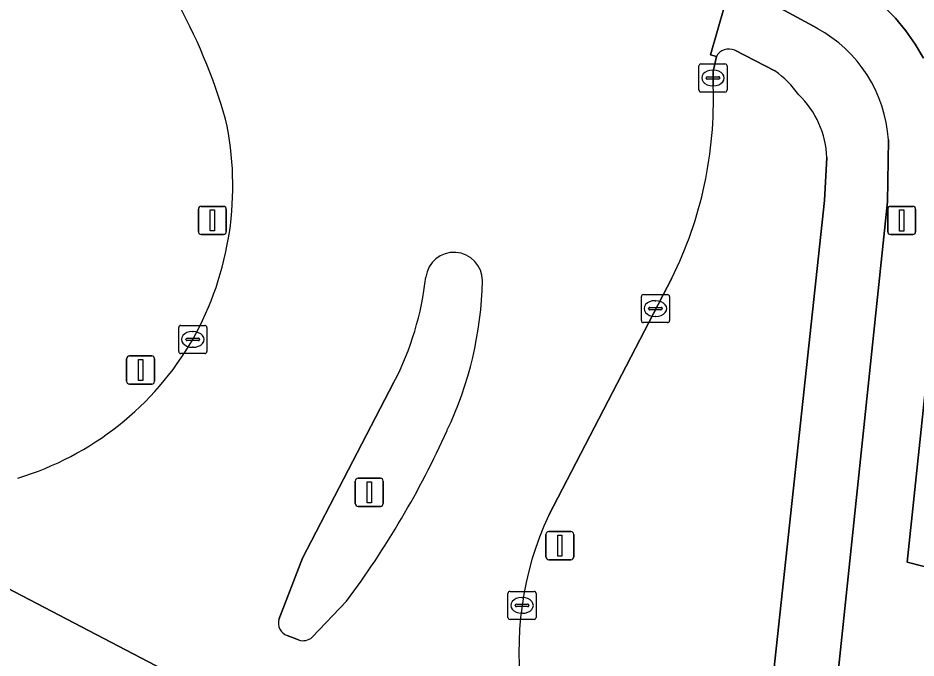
# Model space of a CAD drawing. Extents: x 156412 to 157779, y 382335 to 383768.
# Drawn here: x 157407.99 to 157439.91, y 382604.05 to 382626.81 of the extents above; entities that cross this region are included whole.
import ezdxf

# ---------------------------------------------------------------- set-up
doc = ezdxf.new("R2010")
doc.units = 0
for name, color, linetype in [('IMGEO_Berm_groen', 7, 'Continuous'), ('IMGEO_Fietspad_gesloten', 7, 'Continuous'), ('IMGEO_Grasland_agrarisch', 7, 'Continuous'), ('IMGEO_Groenvoorziening', 7, 'Continuous'), ('IMGEO_Kolk', 7, 'Continuous'), ('IMGEO_Lichtmast', 7, 'Continuous'), ('IMGEO_Rijbaan_lokaal_gesloten', 7, 'Continuous'), ('IMGEO_Rijbaan_regionaal_gesloten', 7, 'Continuous'), ('IMGEO_Verkeersbordpaal', 7, 'Continuous'), ('IMGEO_Verkeerseiland_open', 7, 'Continuous'), ('IMGEO_Verkeersregelinstallatiepaal', 7, 'Continuous')]:
    doc.layers.add(name, color=color, linetype=linetype)

msp = doc.modelspace()

# ---------------------------------------------------------------- linework, layer by layer
at = {"layer": 'IMGEO_Berm_groen'}
for points in [[(157434.898, 382624.927), (157433.47, 382625.662)], [(157432.818, 382625.44), (157432.702, 382624.912), (157432.704, 382624.397)], [(157436.661, 382620.325), (157436.746, 382621.844)], [(157434.379, 382600.245), (157434.858, 382603.605), (157436.661, 382620.325)], [(157431.235, 382617.556), (157426.859, 382609.124)]]:
    msp.add_lwpolyline(points, dxfattribs=at)
for centre, radius, start, end in [((157395.613, 382617.511), 20.565, 16.0858, 42.3356), ((157433.259, 382625.214), 0.495, 64.7113, 152.8952), ((157432.904, 382622.084), 3.473, 35.1089, 54.9588), ((157418.435, 382623.883), 14.278, 333.6978, 2.0635), ((157433.479, 382621.725), 3.269, 2.0924, 46.1222), ((157404.464, 382620.832), 11.165, 330.7577, 12.2903), ((157404.844, 382620.795), 10.817, 286.9211, 329.945), ((157437.149, 382604.334), 11.35, 155.038, 189.0484)]:
    msp.add_arc(centre, radius, start, end, dxfattribs=at)
at = {"layer": 'IMGEO_Fietspad_gesloten'}
for points in [[(157436.399, 382626.444), (157433.35, 382628.11), (157432.604, 382625.498), (157432.818, 382625.44)], [(157433.47, 382625.662), (157434.898, 382624.927)], [(157438.905, 382620.272), (157438.933, 382622.479)], [(157436.746, 382621.844), (157436.661, 382620.325), (157434.858, 382603.605), (157434.379, 382600.245)], [(157436.924, 382601.397), (157438.905, 382620.272)]]:
    msp.add_lwpolyline(points, dxfattribs=at)
for centre, radius, start, end in [((157434.06, 382622.157), 4.883, 3.7784, 61.3862), ((157433.259, 382625.214), 0.495, 64.7113, 152.8952), ((157432.904, 382622.084), 3.473, 35.1089, 54.9588), ((157433.479, 382621.725), 3.269, 2.0924, 46.1222)]:
    msp.add_arc(centre, radius, start, end, dxfattribs=at)
at = {"layer": 'IMGEO_Grasland_agrarisch'}
for points in [[(157383.116, 382681.93), (157377.029, 382671.342), (157379.992, 382660.887), (157379.894, 382658.405), (157434.308, 382629.9), (157437.409, 382628.205), (157437.868, 382627.929), (157438.338, 382627.59), (157438.777, 382627.213), (157439.184, 382626.801), (157439.555, 382626.355), (157439.887, 382625.881), (157440.178, 382625.38)], [(157440.933, 382620.153), (157439.601, 382607.458), (157444.152, 382606.291)]]:
    msp.add_lwpolyline(points, dxfattribs=at)
at = {"layer": 'IMGEO_Groenvoorziening'}
for points in [[(157440.178, 382625.38), (157439.887, 382625.881), (157439.555, 382626.355), (157439.184, 382626.801), (157438.777, 382627.213), (157438.338, 382627.59), (157437.868, 382627.929), (157437.409, 382628.205), (157434.308, 382629.9), (157379.894, 382658.405), (157379.992, 382660.887), (157377.029, 382671.342), (157375.147, 382668.07), (157375.089, 382667.972), (157375.032, 382667.872), (157374.977, 382667.772)], [(157433.35, 382628.11), (157436.399, 382626.444)], [(157438.933, 382622.479), (157438.905, 382620.272), (157436.924, 382601.397)], [(157444.152, 382606.291), (157439.601, 382607.458), (157440.933, 382620.153)]]:
    msp.add_lwpolyline(points, dxfattribs=at)
msp.add_arc((157434.06, 382622.157), 4.883, 3.7784, 61.3862, dxfattribs=at)
at = {"layer": 'IMGEO_Kolk'}
for p, q in [((157432.269, 382625.179), (157433.121, 382625.179)), ((157432.194, 382624.253), (157432.194, 382625.105)), ((157432.682, 382624.959), (157432.707, 382624.959)), ((157433.195, 382625.105), (157433.195, 382624.253)), ((157432.453, 382624.673), (157432.453, 382624.685)), ((157432.891, 382624.636), (157432.493, 382624.636)), ((157432.496, 382624.722), (157432.894, 382624.722)), ((157432.937, 382624.685), (157432.937, 382624.673)), ((157432.705, 382624.399), (157432.68, 382624.399)), ((157433.121, 382624.179), (157432.269, 382624.179)), ((157430.15, 382616.05), (157430.15, 382616.902)), ((157430.225, 382616.976), (157431.077, 382616.976)), ((157431.151, 382616.902), (157431.151, 382616.05)), ((157430.638, 382616.756), (157430.663, 382616.756)), ((157430.409, 382616.47), (157430.409, 382616.482)), ((157430.847, 382616.433), (157430.449, 382616.433)), ((157430.452, 382616.519), (157430.85, 382616.519)), ((157430.893, 382616.482), (157430.893, 382616.47)), ((157431.077, 382615.976), (157430.225, 382615.976)), ((157430.661, 382616.196), (157430.636, 382616.196)), ((157413.705, 382614.952), (157413.705, 382615.804)), ((157413.78, 382615.878), (157414.632, 382615.878)), ((157414.193, 382615.658), (157414.218, 382615.658)), ((157414.706, 382615.804), (157414.706, 382614.952)), ((157413.964, 382615.372), (157413.964, 382615.384)), ((157414.402, 382615.335), (157414.004, 382615.335)), ((157414.007, 382615.421), (157414.405, 382615.421)), ((157414.448, 382615.384), (157414.448, 382615.372)), ((157414.216, 382615.098), (157414.191, 382615.098)), ((157414.632, 382614.878), (157413.78, 382614.878)), ((157425.409, 382605.492), (157425.409, 382606.344)), ((157425.484, 382606.418), (157426.336, 382606.418)), ((157426.41, 382606.344), (157426.41, 382605.492)), ((157425.897, 382606.198), (157425.922, 382606.198)), ((157425.668, 382605.912), (157425.668, 382605.924)), ((157426.106, 382605.875), (157425.708, 382605.875)), ((157425.711, 382605.961), (157426.109, 382605.961)), ((157426.152, 382605.924), (157426.152, 382605.912)), ((157426.336, 382605.418), (157425.484, 382605.418)), ((157425.92, 382605.638), (157425.895, 382605.638))]:
    msp.add_line(p, q, dxfattribs=at)
for points in [[(157432.269, 382625.179), (157433.121, 382625.179)], [(157432.194, 382624.253), (157432.194, 382625.105)], [(157433.195, 382625.105), (157433.195, 382624.253)], [(157433.121, 382624.179), (157432.269, 382624.179)], [(157430.15, 382616.05), (157430.15, 382616.902)], [(157430.225, 382616.976), (157431.077, 382616.976)], [(157431.151, 382616.902), (157431.151, 382616.05)], [(157431.077, 382615.976), (157430.225, 382615.976)], [(157413.705, 382614.952), (157413.705, 382615.804)], [(157413.78, 382615.878), (157414.632, 382615.878)], [(157414.706, 382615.804), (157414.706, 382614.952)], [(157414.632, 382614.878), (157413.78, 382614.878)], [(157425.409, 382605.492), (157425.409, 382606.344)], [(157425.484, 382606.418), (157426.336, 382606.418)], [(157426.41, 382606.344), (157426.41, 382605.492)], [(157426.336, 382605.418), (157425.484, 382605.418)]]:
    msp.add_lwpolyline(points, dxfattribs=at)
for centre, radius, start, end in [((157432.271, 382625.103), 0.0765, 91.552, 178.448), ((157432.271, 382625.103), 0.0765, 91.552, 178.448), ((157433.119, 382625.103), 0.0765, 1.552, 88.448), ((157433.119, 382625.103), 0.0765, 1.552, 88.448), ((157432.493, 382624.682), 0.0403, 85.8775, 175.7526), ((157432.49, 382624.672), 0.0366, 178.938, 274.7102), ((157432.894, 382624.679), 0.043, 264.8664, 352.4533), ((157432.898, 382624.684), 0.0386, 1.7309, 96.639), ((157432.271, 382624.255), 0.0765, 181.552, 268.448), ((157432.271, 382624.255), 0.0765, 181.552, 268.448), ((157433.119, 382624.255), 0.0765, 271.552, 358.448), ((157433.119, 382624.255), 0.0765, 271.552, 358.448), ((157430.227, 382616.9), 0.0765, 91.552, 178.448), ((157430.227, 382616.9), 0.0765, 91.552, 178.448), ((157431.075, 382616.9), 0.0765, 1.552, 88.448), ((157431.075, 382616.9), 0.0765, 1.552, 88.448), ((157430.449, 382616.479), 0.0403, 85.8775, 175.7526), ((157430.446, 382616.469), 0.0366, 178.938, 274.7102), ((157430.85, 382616.476), 0.043, 264.8664, 352.4533), ((157430.854, 382616.481), 0.0386, 1.7309, 96.639), ((157430.227, 382616.052), 0.0765, 181.552, 268.448), ((157430.227, 382616.052), 0.0765, 181.552, 268.448), ((157431.075, 382616.052), 0.0765, 271.552, 358.448), ((157431.075, 382616.052), 0.0765, 271.552, 358.448), ((157413.782, 382615.802), 0.0765, 91.552, 178.448), ((157413.782, 382615.802), 0.0765, 91.552, 178.448), ((157414.63, 382615.802), 0.0765, 1.552, 88.448), ((157414.63, 382615.802), 0.0765, 1.552, 88.448), ((157414.004, 382615.381), 0.0403, 85.8775, 175.7526), ((157414.001, 382615.371), 0.0366, 178.938, 274.7102), ((157414.405, 382615.378), 0.043, 264.8664, 352.4533), ((157414.409, 382615.383), 0.0386, 1.7309, 96.639), ((157413.782, 382614.954), 0.0765, 181.552, 268.448), ((157413.782, 382614.954), 0.0765, 181.552, 268.448), ((157414.63, 382614.954), 0.0765, 271.552, 358.448), ((157414.63, 382614.954), 0.0765, 271.552, 358.448), ((157425.486, 382606.342), 0.0765, 91.552, 178.448), ((157425.486, 382606.342), 0.0765, 91.552, 178.448), ((157426.334, 382606.342), 0.0765, 1.552, 88.448), ((157426.334, 382606.342), 0.0765, 1.552, 88.448), ((157425.708, 382605.921), 0.0403, 85.8775, 175.7526), ((157425.705, 382605.911), 0.0366, 178.938, 274.7102), ((157426.109, 382605.918), 0.043, 264.8664, 352.4533), ((157426.113, 382605.923), 0.0386, 1.7309, 96.639), ((157425.486, 382605.494), 0.0765, 181.552, 268.448), ((157425.486, 382605.494), 0.0765, 181.552, 268.448), ((157426.334, 382605.494), 0.0765, 271.552, 358.448), ((157426.334, 382605.494), 0.0765, 271.552, 358.448)]:
    msp.add_arc(centre, radius, start, end, dxfattribs=at)
for centre, major_axis, ratio, start_param, end_param in [((157432.681, 382624.679), (-0.387, 0.002), 0.722429, 4.712389, 7.853982), ((157432.706, 382624.679), (-0.39, 0.002), 0.717154, 1.570796, 4.712389), ((157430.637, 382616.476), (-0.387, 0.002), 0.722429, 4.712389, 7.853982), ((157430.662, 382616.476), (-0.39, 0.002), 0.717154, 1.570796, 4.712389), ((157414.192, 382615.378), (-0.387, 0.002), 0.722429, 4.712389, 7.853982), ((157414.217, 382615.378), (-0.39, 0.002), 0.717154, 1.570796, 4.712389), ((157425.896, 382605.918), (-0.387, 0.002), 0.722429, 4.712389, 7.853982), ((157425.921, 382605.918), (-0.39, 0.002), 0.717154, 1.570796, 4.712389)]:
    msp.add_ellipse(centre, major_axis=major_axis, ratio=ratio, start_param=start_param, end_param=end_param, dxfattribs=at)
at = {"layer": 'IMGEO_Lichtmast'}
for p, q in [((157439.008, 382620.109), (157439.798, 382620.109)), ((157439.798, 382620.109), (157439.008, 382620.109)), ((157438.908, 382619.209), (157438.908, 382620.009)), ((157438.908, 382620.009), (157438.908, 382619.209)), ((157439.898, 382620.009), (157439.898, 382619.209)), ((157439.898, 382619.209), (157439.898, 382620.009)), ((157439.798, 382619.109), (157439.008, 382619.109)), ((157439.008, 382619.109), (157439.798, 382619.109)), ((157426.757, 382607.644), (157426.757, 382608.444)), ((157426.757, 382608.444), (157426.757, 382607.644)), ((157426.857, 382608.544), (157427.647, 382608.544)), ((157427.647, 382608.544), (157426.857, 382608.544)), ((157427.747, 382608.444), (157427.747, 382607.644)), ((157427.747, 382607.644), (157427.747, 382608.444)), ((157427.647, 382607.544), (157426.857, 382607.544)), ((157426.857, 382607.544), (157427.647, 382607.544))]:
    msp.add_line(p, q, dxfattribs=at)
for points in [[(157439.328, 382619.984), (157439.478, 382619.984), (157439.478, 382619.234), (157439.328, 382619.234), (157439.328, 382619.984)], [(157427.177, 382608.419), (157427.327, 382608.419), (157427.327, 382607.669), (157427.177, 382607.669), (157427.177, 382608.419)]]:
    msp.add_lwpolyline(points, dxfattribs=at)
for centre, start, end in [((157439.008, 382620.009), 90, 180), ((157439.008, 382620.009), 90, 180), ((157439.798, 382620.009), 0, 90), ((157439.798, 382620.009), 360, 90), ((157439.008, 382619.209), 180, 270), ((157439.008, 382619.209), 180, 270), ((157439.798, 382619.209), 270, 0), ((157439.798, 382619.209), 270, 0), ((157426.857, 382608.444), 90, 180), ((157426.857, 382608.444), 90, 180), ((157427.647, 382608.444), 0, 90), ((157427.647, 382608.444), 360, 90), ((157426.857, 382607.644), 180, 270), ((157426.857, 382607.644), 180, 270), ((157427.647, 382607.644), 270, 0), ((157427.647, 382607.644), 270, 0)]:
    msp.add_arc(centre, 0.1, start, end, dxfattribs=at)
at = {"layer": 'IMGEO_Rijbaan_lokaal_gesloten'}
for points in [[(157432.704, 382624.397), (157432.702, 382624.912), (157432.818, 382625.44), (157432.604, 382625.498), (157433.35, 382628.11), (157379.078, 382656.541), (157378.488, 382656.985)], [(157426.859, 382609.124), (157431.235, 382617.556)], [(157417.266, 382605.422), (157418.106, 382607.599), (157421.356, 382613.853)], [(157400.224, 382610.466), (157399.413, 382610.816), (157399.4, 382610.821), (157431.659, 382593.968)], [(157419.666, 382606.065), (157418.45, 382604.784)], [(157417.968, 382604.688), (157417.561, 382604.852)]]:
    msp.add_lwpolyline(points, dxfattribs=at)
for centre, radius, start, end in [((157395.613, 382617.511), 20.565, 16.0858, 42.3356), ((157418.435, 382623.883), 14.278, 333.6978, 2.0635), ((157404.464, 382620.832), 11.165, 330.7577, 12.2903), ((157423.49, 382617.465), 1.011, 359.9486, 172.5516), ((157411.862, 382618.764), 10.689, 332.6484, 353.7258), ((157411.548, 382617.714), 12.955, 334.5065, 358.8938), ((157404.844, 382620.795), 10.817, 286.9211, 329.945), ((157393.944, 382625.301), 32.119, 323.2103, 335.8075), ((157437.149, 382604.334), 11.35, 155.038, 189.0484), ((157417.715, 382605.293), 0.467, 163.9394, 207.3498), ((157417.716, 382605.294), 0.468, 207.4829, 250.7385), ((157418.121, 382605.17), 0.507, 281.4844, 310.4331), ((157418.123, 382605.161), 0.498, 251.814, 281.4266)]:
    msp.add_arc(centre, radius, start, end, dxfattribs=at)
at = {"layer": 'IMGEO_Rijbaan_regionaal_gesloten'}
msp.add_lwpolyline([(157560.515, 382526.61), (157559.71, 382526.971), (157556.193, 382528.815), (157554.348, 382529.747), (157447.357, 382585.624), (157434.634, 382592.268), (157431.659, 382593.968), (157399.4, 382610.821), (157396.321, 382612.391), (157383.067, 382619.409)], dxfattribs=at)
at = {"layer": 'IMGEO_Verkeersbordpaal'}
for p, q in [((157414.505, 382620.112), (157415.295, 382620.112)), ((157415.295, 382620.112), (157414.505, 382620.112)), ((157414.405, 382619.212), (157414.405, 382620.012)), ((157414.405, 382620.012), (157414.405, 382619.212)), ((157415.395, 382620.012), (157415.395, 382619.212)), ((157415.395, 382619.212), (157415.395, 382620.012)), ((157415.295, 382619.112), (157414.505, 382619.112)), ((157414.505, 382619.112), (157415.295, 382619.112))]:
    msp.add_line(p, q, dxfattribs=at)
msp.add_lwpolyline([(157414.825, 382619.987), (157414.975, 382619.987), (157414.975, 382619.237), (157414.825, 382619.237), (157414.825, 382619.987)], dxfattribs=at)
for centre, start, end in [((157414.505, 382620.012), 90, 180), ((157414.505, 382620.012), 90, 180), ((157415.295, 382620.012), 0, 90), ((157415.295, 382620.012), 360, 90), ((157414.505, 382619.212), 180, 270), ((157414.505, 382619.212), 180, 270), ((157415.295, 382619.212), 270, 0), ((157415.295, 382619.212), 270, 0)]:
    msp.add_arc(centre, 0.1, start, end, dxfattribs=at)
at = {"layer": 'IMGEO_Verkeerseiland_open'}
for points in [[(157421.356, 382613.853), (157418.106, 382607.599), (157417.266, 382605.422)], [(157418.45, 382604.784), (157419.666, 382606.065)], [(157417.561, 382604.852), (157417.968, 382604.688)]]:
    msp.add_lwpolyline(points, dxfattribs=at)
for centre, radius, start, end in [((157423.49, 382617.465), 1.011, 359.9486, 172.5516), ((157411.862, 382618.764), 10.689, 332.6484, 353.7258), ((157411.548, 382617.714), 12.955, 334.5065, 358.8938), ((157393.944, 382625.301), 32.119, 323.2103, 335.8075), ((157417.715, 382605.293), 0.467, 163.9394, 207.3498), ((157417.716, 382605.294), 0.468, 207.4829, 250.7385), ((157418.121, 382605.17), 0.507, 281.4844, 310.4331), ((157418.123, 382605.161), 0.498, 251.814, 281.4266)]:
    msp.add_arc(centre, radius, start, end, dxfattribs=at)
at = {"layer": 'IMGEO_Verkeersregelinstallatiepaal'}
for p, q in [((157411.855, 382613.89), (157411.855, 382614.69)), ((157411.855, 382614.69), (157411.855, 382613.89)), ((157411.955, 382614.79), (157412.745, 382614.79)), ((157412.745, 382614.79), (157411.955, 382614.79)), ((157412.845, 382614.69), (157412.845, 382613.89)), ((157412.845, 382613.89), (157412.845, 382614.69)), ((157412.745, 382613.79), (157411.955, 382613.79)), ((157411.955, 382613.79), (157412.745, 382613.79)), ((157419.983, 382609.542), (157419.983, 382610.342)), ((157419.983, 382610.342), (157419.983, 382609.542)), ((157420.083, 382610.442), (157420.873, 382610.442)), ((157420.873, 382610.442), (157420.083, 382610.442)), ((157420.973, 382610.342), (157420.973, 382609.542)), ((157420.973, 382609.542), (157420.973, 382610.342)), ((157420.873, 382609.442), (157420.083, 382609.442)), ((157420.083, 382609.442), (157420.873, 382609.442))]:
    msp.add_line(p, q, dxfattribs=at)
for points in [[(157412.275, 382614.665), (157412.425, 382614.665), (157412.425, 382613.915), (157412.275, 382613.915), (157412.275, 382614.665)], [(157420.403, 382610.317), (157420.553, 382610.317), (157420.553, 382609.567), (157420.403, 382609.567), (157420.403, 382610.317)]]:
    msp.add_lwpolyline(points, dxfattribs=at)
for centre, start, end in [((157411.955, 382614.69), 90, 180), ((157411.955, 382614.69), 90, 180), ((157412.745, 382614.69), 0, 90), ((157412.745, 382614.69), 360, 90), ((157411.955, 382613.89), 180, 270), ((157411.955, 382613.89), 180, 270), ((157412.745, 382613.89), 270, 0), ((157412.745, 382613.89), 270, 0), ((157420.083, 382610.342), 90, 180), ((157420.083, 382610.342), 90, 180), ((157420.873, 382610.342), 0, 90), ((157420.873, 382610.342), 360, 90), ((157420.083, 382609.542), 180, 270), ((157420.083, 382609.542), 180, 270), ((157420.873, 382609.542), 270, 0), ((157420.873, 382609.542), 270, 0)]:
    msp.add_arc(centre, 0.1, start, end, dxfattribs=at)

doc.saveas('drawing.dxf')
